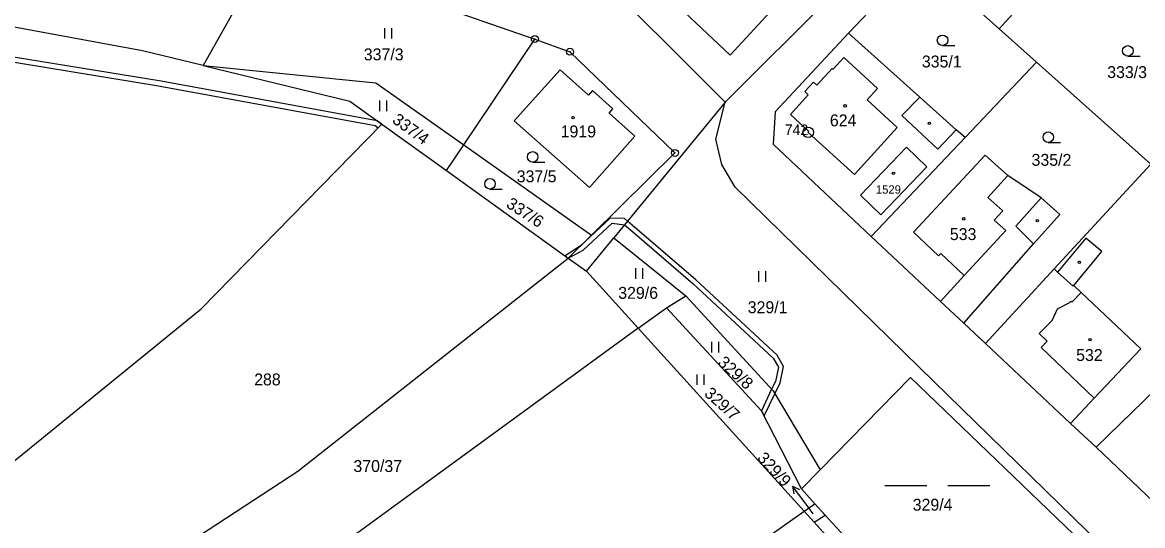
# Model space of a CAD drawing. Extents: x -680203 to -673936, y -1102717 to -1093650.
# Drawn here: x -679372.9 to -679212.8, y -1098086.9 to -1098015.1 of the extents above; entities that cross this region are included whole.
import ezdxf

# ---------------------------------------------------------------- set-up
doc = ezdxf.new("R2010")
doc.units = 0
for name, color, linetype in [('SOxx02xx_Koleje_param další_Popis10', 7, 'Continuous'), ('SOxx02xx_Staničení_Popis10', 7, 'Continuous'), ('SOxxxxxx_Koleje_hlavní_body_Popis10', 7, 'Continuous'), ('SOxxxxxx_Koleje_LN_parametry_Popis10', 7, 'Continuous'), ('SOxxxxxx_Koleje_param další_Popis10', 7, 'Continuous'), ('SOxxxxxx_Osa_bod_P', 7, 'Continuous'), ('SOxxxxxx_Staničení_Popis10', 7, 'Continuous'), ('x_prac', 7, 'Continuous')]:
    doc.layers.add(name, color=color, linetype=linetype)

msp = doc.modelspace()

# ---------------------------------------------------------------- linework, layer by layer
at = {"layer": 'SOxx02xx_Koleje_param další_Popis10'}
for centre, radius in [((-679299.62, -1098017.45), 0.5), ((-679299.62, -1098017.45), 0.0303), ((-679294.61, -1098019.25), 0.5), ((-679294.61, -1098019.25), 0.0303), ((-679260.55, -1098030.76), 0.75), ((-679260.55, -1098030.76), 0.03), ((-679279.59, -1098033.7), 0.5), ((-679279.59, -1098033.7), 0.0303)]:
    msp.add_circle(centre, radius, dxfattribs=at)
at = {"layer": 'SOxx02xx_Staničení_Popis10'}
for p, q in [((-679260.99, -1098083.67), (-679262.8, -1098081.27)), ((-679262.8, -1098081.27), (-679261.79, -1098081.77)), ((-679262.8, -1098081.27), (-679262.59, -1098082.37)), ((-679259.82, -1098085.22), (-679260.99, -1098083.67))]:
    msp.add_line(p, q, dxfattribs=at)
at = {"layer": 'SOxxxxxx_Koleje_hlavní_body_Popis10'}
for p, q in [((-679321.06, -1098017.38), (-679321.06, -1098015.88)), ((-679320.06, -1098017.38), (-679320.06, -1098015.88)), ((-679241.35, -1098018.37), (-679239.6, -1098018.37)), ((-679214.86, -1098019.88), (-679213.11, -1098019.88)), ((-679321.78, -1098027.73), (-679321.78, -1098026.23)), ((-679320.78, -1098027.73), (-679320.78, -1098026.23)), ((-679226.23, -1098032.2), (-679224.48, -1098032.2)), ((-679299.93, -1098035.01), (-679298.18, -1098035.01)), ((-679306.03, -1098038.86), (-679304.28, -1098038.86)), ((-679285.18, -1098051.66), (-679285.18, -1098050.16)), ((-679284.18, -1098051.66), (-679284.18, -1098050.16)), ((-679267.62, -1098052.09), (-679267.62, -1098050.59)), ((-679266.62, -1098052.09), (-679266.62, -1098050.59)), ((-679274.3, -1098062.17), (-679274.3, -1098060.67)), ((-679273.3, -1098062.17), (-679273.3, -1098060.67)), ((-679276.41, -1098066.83), (-679276.41, -1098065.33)), ((-679275.41, -1098066.83), (-679275.41, -1098065.33)), ((-679249.57, -1098081.16), (-679243.57, -1098081.16)), ((-679240.57, -1098081.16), (-679234.57, -1098081.16))]:
    msp.add_line(p, q, dxfattribs=at)
for centre in [(-679241.35, -1098017.62), (-679214.86, -1098019.13), (-679226.23, -1098031.45), (-679299.93, -1098034.26), (-679306.03, -1098038.11)]:
    msp.add_circle(centre, 0.75, dxfattribs=at)
at = {"layer": 'SOxxxxxx_Koleje_LN_parametry_Popis10'}
for points in [[(-679353.03, -1098023.47), (-679381.82, -1098018.77), (-679387.89, -1098018.3), (-679394.09, -1098016.8), (-679399.71, -1098015.08), (-679400.75, -1098014.24), (-679403.26, -1098012.22), (-679403.72, -1098010.22), (-679404.47, -1098010.08), (-679403.88, -1098012.62), (-679401.11, -1098014.85), (-679400.05, -1098015.7), (-679394.25, -1098017.48), (-679388.01, -1098019), (-679381.9, -1098019.47), (-679353.71, -1098024.06), (-679322.43, -1098029.77), (-679322, -1098030.14), (-679321.47, -1098029.6), (-679322.16, -1098029.11)], [(-679293.12, -1098047.03), (-679295.29, -1098048.4), (-679294.84, -1098048.72), (-679292.73, -1098047.6), (-679288.56, -1098043.73), (-679286.8, -1098043.96), (-679285.33, -1098045.18), (-679277.06, -1098052.33), (-679265.55, -1098063), (-679264.8, -1098064.29), (-679265.23, -1098066.31), (-679265.78, -1098067.44), (-679267.2, -1098070.51), (-679266.83, -1098071.23), (-679265.32, -1098068.09), (-679264.57, -1098066.53), (-679264.06, -1098064.17), (-679264.99, -1098062.56), (-679276.6, -1098051.81), (-679286.36, -1098043.42), (-679286.79, -1098043.06), (-679288.84, -1098043.03)]]:
    msp.add_lwpolyline(points, close=True, dxfattribs=at)
at = {"layer": 'SOxxxxxx_Koleje_param další_Popis10'}
for centre in [(-679255.27, -1098026.98), (-679294.16, -1098028.67), (-679243.22, -1098029.48), (-679248.36, -1098036.62), (-679238.32, -1098043.11), (-679227.8, -1098043.38), (-679221.79, -1098049.33), (-679220.27, -1098060.37)]:
    msp.add_circle(centre, 0.175, dxfattribs=at)
at = {"layer": 'SOxxxxxx_Staničení_Popis10'}
for p, q in [((-679257, -1098021.74), (-679255.47, -1098020.07)), ((-679255.47, -1098020.07), (-679250.63, -1098024.48)), ((-679259.29, -1098024.03), (-679257.11, -1098021.64)), ((-679257.11, -1098021.64), (-679257, -1098021.74)), ((-679261.02, -1098024.95), (-679259.78, -1098023.59)), ((-679259.78, -1098023.59), (-679259.29, -1098024.03)), ((-679263.1, -1098028.2), (-679260.54, -1098025.39)), ((-679260.54, -1098025.39), (-679261.02, -1098024.95)), ((-679250.63, -1098024.48), (-679252.13, -1098026.13)), ((-679247.85, -1098030.05), (-679252.13, -1098026.13)), ((-679247.16, -1098028.34), (-679244.58, -1098025.73)), ((-679260.45, -1098030.65), (-679263.1, -1098028.2)), ((-679242, -1098033.14), (-679247.16, -1098028.34)), ((-679247.85, -1098030.05), (-679253.95, -1098036.77)), ((-679239.39, -1098030.38), (-679242, -1098033.14)), ((-679260.55, -1098030.76), (-679260.45, -1098030.65)), ((-679253.95, -1098036.77), (-679260.55, -1098030.76)), ((-679232.03, -1098036.93), (-679234.85, -1098040.06)), ((-679234.85, -1098040.06), (-679232.75, -1098041.95)), ((-679230.85, -1098044.14), (-679227.27, -1098040.09)), ((-679232.75, -1098041.95), (-679233.95, -1098043.28)), ((-679233.95, -1098043.28), (-679232.29, -1098044.78)), ((-679232.29, -1098044.78), (-679238.24, -1098051.22)), ((-679228.32, -1098046.69), (-679230.85, -1098044.14)), ((-679222.67, -1098052.74), (-679224.89, -1098050.72)), ((-679222.56, -1098052.62), (-679222.67, -1098052.74))]:
    msp.add_line(p, q, dxfattribs=at)
msp.add_lwpolyline([(-679219.66, -1098068.72), (-679227.27, -1098061.47), (-679226.4, -1098060.58), (-679227.51, -1098059.5), (-679225.67, -1098057.6), (-679224.92, -1098055.96), (-679223.23, -1098055.08), (-679223.03, -1098054.87), (-679222.88, -1098055.01), (-679221.53, -1098053.61)], dxfattribs=at)
at = {"layer": 'x_prac'}
for p, q in [((-679337.49, -1098004.33), (-679347.04, -1098021.21)), ((-679337.49, -1098004.33), (-679299.62, -1098017.45)), ((-679244.66, -1098005.8), (-679254.77, -1098016.61)), ((-679244.66, -1098005.8), (-679233.25, -1098015.97)), ((-679272.43, -1098026.46), (-679255.99, -1098010.09)), ((-679233.25, -1098015.97), (-679227.9, -1098020.73)), ((-679309.78, -1098032.54), (-679299.62, -1098017.45)), ((-679299.62, -1098017.45), (-679294.61, -1098019.25)), ((-679238.13, -1098031.5), (-679227.9, -1098020.73)), ((-679227.9, -1098020.73), (-679211.55, -1098035.3)), ((-679272.43, -1098026.46), (-679288.32, -1098045.81)), ((-679321.47, -1098029.6), (-679312.26, -1098036.21)), ((-679251.54, -1098045.63), (-679238.13, -1098031.5)), ((-679312.26, -1098036.21), (-679309.78, -1098032.54)), ((-679309.78, -1098032.54), (-679291.5, -1098045.43)), ((-679211.55, -1098035.3), (-679225.39, -1098050.27)), ((-679312.26, -1098036.21), (-679294.84, -1098048.72)), ((-679291.5, -1098045.43), (-679294.84, -1098048.72)), ((-679292.24, -1098050.58), (-679288.32, -1098045.81)), ((-679288.32, -1098045.81), (-679278.06, -1098054.1)), ((-679251.54, -1098045.63), (-679241.63, -1098054.89)), ((-679294.84, -1098048.72), (-679292.24, -1098050.58)), ((-679292.24, -1098050.58), (-679284.84, -1098058.73)), ((-679225.39, -1098050.27), (-679235.2, -1098060.89)), ((-679280.82, -1098055.8), (-679278.06, -1098054.1)), ((-679284.84, -1098058.73), (-679280.82, -1098055.8)), ((-679241.63, -1098054.89), (-679238.31, -1098057.99)), ((-679261.14, -1098084.84), (-679284.84, -1098058.73)), ((-679238.31, -1098057.99), (-679235.2, -1098060.89)), ((-679235.2, -1098060.89), (-679223.05, -1098072.31)), ((-679208.98, -1098065.58), (-679219.41, -1098075.73)), ((-679258.82, -1098078.92), (-679245.92, -1098065.78)), ((-679245.92, -1098065.78), (-679213.05, -1098097.26)), ((-679223.05, -1098072.31), (-679219.41, -1098075.73)), ((-679219.41, -1098075.73), (-679208.14, -1098086.45)), ((-679261.52, -1098081.67), (-679258.82, -1098078.92)), ((-679259.59, -1098083.79), (-679261.52, -1098081.67)), ((-679261.14, -1098084.84), (-679259.59, -1098083.79)), ((-679261.14, -1098084.84), (-679259.69, -1098086.43)), ((-679258.1, -1098085.43), (-679259.59, -1098083.79)), ((-679259.69, -1098086.43), (-679258.1, -1098085.43)), ((-679259.69, -1098086.43), (-679254.43, -1098092.22)), ((-679254.98, -1098088.86), (-679258.1, -1098085.43))]:
    msp.add_line(p, q, dxfattribs=at)
for points in [[(-679280.72, -1097989.05), (-679292.51, -1098006.38), (-679272.43, -1098026.46)], [(-679279.06, -1098012.82), (-679271.71, -1098019.72), (-679264.84, -1098012.33), (-679266.95, -1098010.43), (-679265.51, -1098008.83), (-679270.88, -1098004.01), (-679279.06, -1098012.82)], [(-679233.25, -1098015.97), (-679231.31, -1098013.85), (-679225.17, -1098007.15), (-679224.04, -1098005.81), (-679223.68, -1098005.41), (-679220.27, -1098008.63), (-679218.19, -1098006.3), (-679217.58, -1098005.61)], [(-679347.04, -1098021.21), (-679355.71, -1098019.11), (-679398.93, -1098011.11)], [(-679254.77, -1098016.61), (-679265.25, -1098027.82), (-679265.54, -1098032.45), (-679251.54, -1098045.63)], [(-679238.13, -1098031.5), (-679239.39, -1098030.38), (-679244.58, -1098025.73), (-679254.77, -1098016.61)], [(-679294.61, -1098019.25), (-679279.59, -1098033.7), (-679291.5, -1098045.43)], [(-679347.04, -1098021.21), (-679322.34, -1098023.68), (-679309.78, -1098032.54)], [(-679347.04, -1098021.21), (-679326.08, -1098026.3), (-679321.47, -1098029.6)], [(-679291.94, -1098025.45), (-679296.02, -1098021.83), (-679302.56, -1098029.13), (-679291.83, -1098038.63), (-679285.34, -1098031.31), (-679289.02, -1098028.03), (-679288.46, -1098027.41), (-679291.39, -1098024.8), (-679291.94, -1098025.45)], [(-679209.17, -1098101.02), (-679214.68, -1098093.54), (-679244.63, -1098064.33), (-679271, -1098038.61), (-679272.88, -1098035.37), (-679273.73, -1098031.74), (-679272.43, -1098026.46)], [(-679382.65, -1098084.66), (-679347.32, -1098055.98), (-679321.47, -1098029.6)], [(-679253.09, -1098039.75), (-679246.51, -1098032.89), (-679243.6, -1098035.68), (-679250.18, -1098042.56), (-679253.09, -1098039.75)], [(-679238.31, -1098057.99), (-679228.32, -1098046.69), (-679224.58, -1098042.47), (-679227.27, -1098040.09), (-679232.03, -1098036.93), (-679235.27, -1098034), (-679245.51, -1098045.01), (-679241.92, -1098048.38), (-679241.61, -1098048.05), (-679238.24, -1098051.22), (-679241.63, -1098054.89)], [(-679223.05, -1098072.31), (-679219.66, -1098068.72), (-679213.02, -1098061.67), (-679221.53, -1098053.61), (-679222.56, -1098052.62), (-679218.59, -1098047.78), (-679220.85, -1098045.89), (-679224.89, -1098050.72), (-679225.39, -1098050.27)], [(-679370.44, -1098103.27), (-679333.51, -1098079.12), (-679294.84, -1098048.72)], [(-679278.06, -1098054.1), (-679265.56, -1098067.68), (-679258.82, -1098078.92)], [(-679261.52, -1098081.67), (-679267.2, -1098070.51), (-679280.82, -1098055.8)], [(-679284.84, -1098058.73), (-679325.59, -1098088.39), (-679362.43, -1098111.55)], [(-679343.51, -1098136.36), (-679298.59, -1098111.31), (-679261.14, -1098084.84)]]:
    msp.add_lwpolyline(points, dxfattribs=at)

# ---------------------------------------------------------------- texts
at = {"layer": 'SOxx02xx_Koleje_param další_Popis10'}
msp.add_text('742', height=1.5, dxfattribs=at).set_placement((-679263.89, -1098031.14))
at = {"layer": 'SOxxxxxx_Osa_bod_P'}
for s, height, p in [('337/3', 1.7, (-679324.07, -1098020.48)), ('335/1', 1.7, (-679244.3, -1098021.5)), ('333/3', 1.7, (-679217.81, -1098023.01)), ('624', 1.7, (-679257.45, -1098029.9)), ('1919', 1.7, (-679295.93, -1098031.48)), ('335/2', 1.7, (-679228.62, -1098035.54)), ('337/5', 1.7, (-679302.21, -1098037.89)), ('1529', 1.2, (-679250.87, -1098039.52)), ('533', 1.7, (-679240.3, -1098046.14)), ('329/6', 1.7, (-679287.7, -1098054.53)), ('329/1', 1.7, (-679269.19, -1098056.58)), ('532', 1.7, (-679222.25, -1098063.4)), ('288', 1.7, (-679339.74, -1098066.89)), ('370/37', 1.7, (-679325.55, -1098079.25)), ('329/4', 1.7, (-679245.61, -1098084.77))]:
    msp.add_text(s, height=height, dxfattribs=at).set_placement(p)
for s, rotation, p in [('337/4', 324, (-679320.13, -1098029.28)), ('337/6', 327, (-679303.84, -1098041.35)), ('329/8', 318, (-679273.59, -1098063.8)), ('329/7', 318, (-679275.52, -1098068.23)), ('329/9', 313, (-679267.95, -1098077.36))]:
    msp.add_text(s, height=1.7, rotation=rotation, dxfattribs=at).set_placement(p)

doc.saveas('drawing.dxf')
